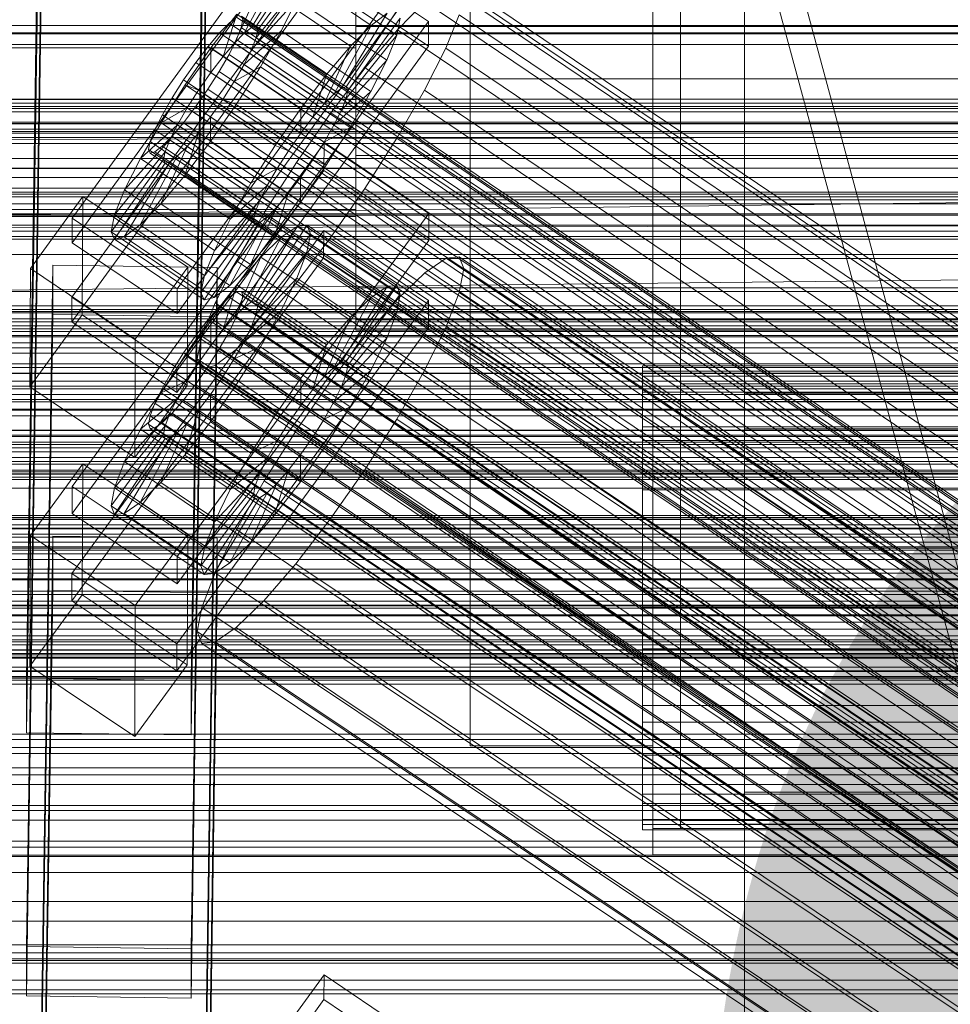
# Model space of a CAD drawing. Header units: millimetres. Extents: x -1970 to 61924, y -58230 to 6847.
# Tile 279 of 656: x -379 to -277, y -33311 to -33204. Entities that reach past the tile are written whole.
import ezdxf

# ---------------------------------------------------------------- set-up
doc = ezdxf.new("R2010")
doc.units = ezdxf.units.MM
for name, color, linetype, lineweight in [('COTAS_O', 1, 'Continuous', 0), ('frontal_briquetadora', 7, 'Continuous', 0), ('frontal_C01', 7, 'Continuous', 0), ('frontal_C02', 7, 'Continuous', 0), ('frontal_C03', 7, 'Continuous', 0), ('frontal_secador', 7, 'Continuous', 0)]:
    doc.layers.add(name, color=color, linetype=linetype, lineweight=lineweight)
doc.dimstyles.new('R19_100', dxfattribs={"dimtxt": 250, "dimasz": 150, "dimexe": 150, "dimexo": 80, "dimgap": 100, "dimtad": 1, "dimtih": 1, "dimtoh": 1, "dimdsep": 46, "dimcen": 0.09, "dimadec": 0, "dimazin": 0, "dimtfac": 1, "dimtdec": 4, "dimtofl": 0, "dimtmove": 0, "dimatfit": 3, "dimfxl": 1, "dimtolj": 1, "dimtzin": 0, "dimarcsym": 0})

# ---------------------------------------------------------------- blocks, each defined once
blk = doc.blocks.new('DIM_R26_48')
at = {"layer": 'COTAS_O'}
for p, q in [((-650, -33700), (50, -33700)), ((50, -33700), (5, -33850)), ((50, -34900), (50, -33700)), ((50, -33700), (95, -33850)), ((50, -34900), (5, -34750)), ((50, -34900), (95, -34750)), ((-650, -34900), (50, -34900))]:
    blk.add_line(p, q, dxfattribs=at)
blk.add_text('1200 O', height=250, rotation=90, dxfattribs=at).set_placement((-50, -34300))

msp = doc.modelspace()

# ---------------------------------------------------------------- linework, layer by layer
at = {"layer": 'frontal_briquetadora'}
for p, q in [((-170, -33670), (-305, -33170)), ((-167, -33670), (-302, -33170))]:
    msp.add_line(p, q, dxfattribs=at)
at = {"layer": 'frontal_C01'}
for p, q in [((-378.512, -33305.149), (-375.644, -33110.039)), ((-357.646, -33110.284), (-360.514, -33305.395)), ((-378.512, -33310.542), (-375.644, -33115.431)), ((-360.514, -33310.787), (-357.646, -33115.677)), ((-373.501, -33225.492), (-345.969, -33187.638)), ((-342.5, -33204.538), (-342.5, -33189.755)), ((-345.981, -33190.334), (-373.513, -33228.189)), ((-334.501, -33195.374), (-362.033, -33233.229)), ((-342.5, -33195.462), (-342.5, -33210.245)), ((-373.539, -33234.12), (-346.008, -33196.266)), ((-353.892, -33204.631), (-348.918, -33196.453)), ((-353.378, -33204.507), (-347.835, -33196.192)), ((-346.008, -33196.266), (-334.539, -33204.002)), ((-353.205, -33204.893), (-347.47, -33197.007)), ((-342.5, -33206.875), (-342.5, -33196.955)), ((-362.045, -33235.925), (-334.513, -33198.071)), ((-354.71, -33205.256), (-350.645, -33197.773)), ((-350.645, -33197.773), (-340.816, -33204.405)), ((-300, -33244.638), (-300, -33197.985)), ((-346.02, -33198.962), (-373.551, -33236.816)), ((-353.384, -33205.763), (-347.847, -33198.843)), ((-347.847, -33198.843), (-338.017, -33205.475)), ((-334.551, -33206.698), (-346.02, -33198.962)), ((-331.181, -33199.711), (-146.872, -33324.046)), ((-355.777, -33206.341), (-352.899, -33200.063)), ((-352.899, -33200.063), (-343.069, -33206.694)), ((-332.629, -33200.061), (-148.32, -33324.396)), ((-330.692, -33200.801), (-146.383, -33325.136)), ((-353.902, -33207.058), (-348.941, -33201.576)), ((-350.678, -33205.018), (-348.941, -33201.576)), ((-348.941, -33201.576), (-339.111, -33208.207)), ((-334.938, -33201.826), (-337.95, -33204.886)), ((-334.938, -33201.826), (-150.629, -33326.161)), ((-338.005, -33202.823), (-343.549, -33211.138)), ((-342.5, -33203.045), (-342.5, -33212.502)), ((-300, -33202.015), (-300, -33248.531)), ((-334.539, -33204.002), (-362.071, -33241.856)), ((-355.525, -33203.165), (-358.345, -33206.868)), ((-357.021, -33207.81), (-355.525, -33203.165)), ((-355.53, -33203.526), (-356.348, -33204.151)), ((-355.53, -33203.526), (-141.731, -33347.754)), ((-355.525, -33203.165), (-345.695, -33209.796)), ((-355.022, -33204.658), (-354.844, -33203.788)), ((-354.844, -33203.788), (-355.017, -33203.402)), ((-355.017, -33203.402), (-141.218, -33347.63)), ((-354.844, -33203.788), (-141.045, -33348.016)), ((-339.088, -33203.084), (-344.062, -33211.262)), ((-337.64, -33203.638), (-343.376, -33211.525)), ((-340.816, -33204.405), (-339.088, -33203.084)), ((-337.64, -33203.638), (-338.017, -33205.475)), ((-334.539, -33204.002), (-334.551, -33206.698)), ((-332.659, -33206.909), (-331.197, -33203.256)), ((-331.197, -33203.256), (-146.887, -33327.591)), ((-356.348, -33204.151), (-357.415, -33205.236)), ((-356.348, -33204.151), (-142.549, -33348.38)), ((-355.541, -33205.952), (-355.022, -33204.658)), ((-355.022, -33204.658), (-141.224, -33348.886)), ((-354.725, -33208.688), (-350.678, -33205.018)), ((-354.71, -33205.256), (-353.892, -33204.631)), ((-353.892, -33204.631), (-353.378, -33204.507)), ((-344.062, -33211.262), (-353.892, -33204.631)), ((-353.205, -33204.893), (-353.384, -33205.763)), ((-343.549, -33211.138), (-353.378, -33204.507)), ((-353.378, -33204.507), (-353.205, -33204.893)), ((-343.376, -33211.525), (-353.205, -33204.893)), ((-352.938, -33208.935), (-350.678, -33205.018)), ((-350.678, -33205.018), (-340.848, -33211.649)), ((-340.816, -33204.405), (-344.88, -33211.888)), ((-343.069, -33206.694), (-340.816, -33204.405)), ((-342.5, -33218.63), (-342.5, -33204.538)), ((342.5, -33204.538), (-342.5, -33204.538)), ((-337.95, -33204.886), (-341.461, -33209.033)), ((-337.95, -33204.886), (-153.641, -33329.221)), ((-357.415, -33205.236), (-358.659, -33206.705)), ((-357.415, -33205.236), (-143.617, -33349.464)), ((-356.363, -33207.583), (-355.541, -33205.952)), ((-355.777, -33206.341), (-354.71, -33205.256)), ((-355.541, -33205.952), (-141.742, -33350.181)), ((-344.88, -33211.888), (-354.71, -33205.256)), ((-353.384, -33205.763), (-353.902, -33207.058)), ((-343.554, -33212.394), (-353.384, -33205.763)), ((-338.017, -33205.475), (-343.554, -33212.394)), ((-338.017, -33205.475), (-339.111, -33208.207)), ((-342.5, -33206.875), (-450.5, -33206.875)), ((-362.083, -33244.553), (-334.551, -33206.698)), ((-358.345, -33206.868), (-361.166, -33210.921)), ((-358.659, -33206.705), (-359.995, -33208.459)), ((-358.659, -33206.705), (-144.861, -33350.933)), ((-358.345, -33206.868), (-358.357, -33209.565)), ((-348.515, -33213.5), (-358.345, -33206.868)), ((-357.021, -33207.81), (-355.777, -33206.341)), ((-345.947, -33212.972), (-355.777, -33206.341)), ((-353.902, -33207.058), (-354.725, -33208.688)), ((-344.073, -33213.689), (-353.902, -33207.058)), ((-343.069, -33206.694), (-345.947, -33212.972)), ((-345.695, -33209.796), (-343.069, -33206.694)), ((-342.5, -33215.749), (-342.5, -33206.875)), ((-334.981, -33211.511), (-332.659, -33206.909)), ((-332.659, -33206.909), (-148.35, -33331.244)), ((-358.357, -33209.565), (-357.021, -33207.81)), ((-357.434, -33209.438), (-356.363, -33207.583)), ((-347.191, -33214.441), (-357.021, -33207.81)), ((-356.363, -33207.583), (-142.565, -33351.811)), ((-339.111, -33208.207), (-344.073, -33213.689)), ((-339.111, -33208.207), (-340.848, -33211.649)), ((-359.995, -33208.459), (-361.332, -33210.379)), ((-146.196, -33352.688), (-359.995, -33208.459)), ((-358.68, -33211.393), (-357.434, -33209.438)), ((-357.434, -33209.438), (-143.635, -33353.667)), ((-354.725, -33208.688), (-355.796, -33210.544)), ((-355.796, -33210.544), (-352.938, -33208.935)), ((-355.569, -33213.061), (-352.938, -33208.935)), ((-344.895, -33215.319), (-354.725, -33208.688)), ((-352.938, -33208.935), (-343.108, -33215.567)), ((-341.461, -33209.033), (-345.231, -33213.984)), ((-341.461, -33209.033), (-157.152, -33333.368)), ((-361.332, -33210.379), (-362.578, -33212.333)), ((-361.332, -33210.379), (-147.533, -33354.607)), ((-359.693, -33211.484), (-358.357, -33209.565)), ((-358.357, -33209.565), (-348.527, -33216.196)), ((-355.796, -33210.544), (-357.042, -33212.498)), ((-345.966, -33217.175), (-355.796, -33210.544)), ((-348.515, -33213.5), (-345.695, -33209.796)), ((-345.695, -33209.796), (-347.191, -33214.441)), ((-342.5, -33210.245), (-342.5, -33223.469)), ((342.5, -33210.245), (-342.5, -33210.245)), ((-361.166, -33210.921), (-363.797, -33215.047)), ((-359.693, -33211.484), (-361.166, -33210.921)), ((-361.166, -33210.921), (-351.336, -33217.552)), ((-360.939, -33213.438), (-359.693, -33211.484)), ((-360.017, -33213.312), (-358.68, -33211.393)), ((-349.863, -33218.115), (-359.693, -33211.484)), ((-358.68, -33211.393), (-144.881, -33355.621)), ((-340.848, -33211.649), (-344.895, -33215.319)), ((-344.062, -33211.262), (-344.88, -33211.888)), ((-343.549, -33211.138), (-344.062, -33211.262)), ((-343.554, -33212.394), (-343.376, -33211.525)), ((-343.376, -33211.525), (-343.549, -33211.138)), ((-340.848, -33211.649), (-343.108, -33215.567)), ((-338.003, -33216.748), (-334.981, -33211.511)), ((-334.981, -33211.511), (-150.672, -33335.846)), ((-342.5, -33212.502), (-450.5, -33212.502)), ((-362.578, -33212.333), (-363.648, -33214.189)), ((-362.578, -33212.333), (-148.779, -33356.562)), ((-357.042, -33212.498), (-358.378, -33214.418)), ((-357.042, -33212.498), (-355.569, -33213.061)), ((-347.212, -33219.129), (-357.042, -33212.498)), ((-344.88, -33211.888), (-345.947, -33212.972)), ((-344.073, -33213.689), (-343.554, -33212.394)), ((-342.5, -33212.502), (-342.5, -33220.055)), ((-360.939, -33213.438), (-363.797, -33215.047)), ((-362.01, -33215.294), (-360.939, -33213.438)), ((-361.352, -33215.067), (-360.017, -33213.312)), ((-351.109, -33220.07), (-360.939, -33213.438)), ((-360.017, -33213.312), (-146.218, -33357.541)), ((-358.39, -33217.114), (-355.569, -33213.061)), ((-355.569, -33213.061), (-345.739, -33219.692)), ((-351.336, -33217.552), (-348.515, -33213.5)), ((-348.527, -33216.196), (-348.515, -33213.5)), ((-345.947, -33212.972), (-347.191, -33214.441)), ((-344.895, -33215.319), (-344.073, -33213.689)), ((-363.648, -33214.189), (-364.471, -33215.819)), ((-363.648, -33214.189), (-149.85, -33358.417)), ((-358.378, -33214.418), (-359.714, -33216.172)), ((-358.378, -33214.418), (-358.39, -33217.114)), ((-348.548, -33221.049), (-358.378, -33214.418)), ((-345.231, -33213.984), (-349.002, -33219.402)), ((-347.191, -33214.441), (-348.527, -33216.196)), ((-160.922, -33338.319), (-345.231, -33213.984)), ((-342.5, -33215.749), (-450.5, -33215.749)), ((-363.797, -33215.047), (-366.057, -33218.964)), ((-362.01, -33215.294), (-366.057, -33218.964)), ((-364.471, -33215.819), (-364.989, -33217.114)), ((-364.471, -33215.819), (-150.672, -33360.048)), ((-363.797, -33215.047), (-353.967, -33221.678)), ((-362.833, -33216.925), (-362.01, -33215.294)), ((-362.596, -33216.536), (-361.352, -33215.067)), ((-352.18, -33221.925), (-362.01, -33215.294)), ((-361.352, -33215.067), (-147.554, -33359.295)), ((-345.966, -33217.175), (-344.895, -33215.319)), ((-343.108, -33215.567), (-345.966, -33217.175)), ((-343.108, -33215.567), (-345.739, -33219.692)), ((-342.5, -33222.225), (-342.5, -33215.749)), ((-362.833, -33216.925), (-367.794, -33222.406)), ((-363.664, -33217.621), (-362.596, -33216.536)), ((-363.351, -33218.219), (-362.833, -33216.925)), ((-353.003, -33223.556), (-362.833, -33216.925)), ((-362.596, -33216.536), (-148.798, -33360.764)), ((-359.714, -33216.172), (-361.21, -33220.817)), ((-359.714, -33216.172), (-360.958, -33217.641)), ((-349.884, -33222.803), (-359.714, -33216.172)), ((-348.527, -33216.196), (-349.863, -33218.115)), ((-341.52, -33222.263), (-338.003, -33216.748)), ((-338.003, -33216.748), (-153.694, -33341.082)), ((-364.989, -33217.114), (-365.168, -33217.984)), ((-365.168, -33217.984), (-364.995, -33218.37)), ((-365.168, -33217.984), (-151.369, -33362.212)), ((-364.989, -33217.114), (-151.191, -33361.342)), ((-364.482, -33218.246), (-363.664, -33217.621)), ((-360.958, -33217.641), (-363.836, -33223.919)), ((-363.664, -33217.621), (-149.865, -33361.849)), ((-360.958, -33217.641), (-362.025, -33218.726)), ((-361.21, -33220.817), (-358.39, -33217.114)), ((-351.128, -33224.273), (-360.958, -33217.641)), ((-358.39, -33217.114), (-348.56, -33223.745)), ((-353.967, -33221.678), (-351.336, -33217.552)), ((-351.336, -33217.552), (-349.863, -33218.115)), ((-349.863, -33218.115), (-351.109, -33220.07)), ((-347.212, -33219.129), (-345.966, -33217.175)), ((-363.53, -33219.089), (-369.265, -33226.975)), ((-363.351, -33218.219), (-368.888, -33225.139)), ((-366.057, -33218.964), (-367.794, -33222.406)), ((-362.025, -33218.726), (-366.09, -33226.209)), ((-366.057, -33218.964), (-356.228, -33225.595)), ((-364.995, -33218.37), (-364.482, -33218.246)), ((-364.995, -33218.37), (-151.196, -33362.598)), ((-364.482, -33218.246), (-150.683, -33362.474)), ((-363.53, -33219.089), (-363.351, -33218.219)), ((-363.357, -33219.475), (-363.53, -33219.089)), ((-353.7, -33225.72), (-363.53, -33219.089)), ((-353.521, -33224.85), (-363.351, -33218.219)), ((-362.025, -33218.726), (-362.843, -33219.351)), ((-352.196, -33225.357), (-362.025, -33218.726)), ((-348.548, -33221.049), (-347.212, -33219.129)), ((-345.739, -33219.692), (-347.212, -33219.129)), ((-342.5, -33229.887), (-342.5, -33218.63)), ((342.5, -33218.63), (-342.5, -33218.63)), ((-342.5, -33220.055), (-450.5, -33220.055)), ((-363.357, -33219.475), (-368.9, -33227.79)), ((-362.843, -33219.351), (-367.817, -33227.529)), ((-362.843, -33219.351), (-363.357, -33219.475)), ((-353.527, -33226.106), (-363.357, -33219.475)), ((-353.014, -33225.982), (-362.843, -33219.351)), ((-353.967, -33221.678), (-351.109, -33220.07)), ((-349.002, -33219.402), (-352.519, -33224.918)), ((-351.109, -33220.07), (-352.18, -33221.925)), ((-349.002, -33219.402), (-164.693, -33343.737)), ((-345.739, -33219.692), (-348.56, -33223.745)), ((-342.5, -33220.055), (-342.5, -33224.556)), ((-363.836, -33223.919), (-361.21, -33220.817)), ((-361.21, -33220.817), (-351.38, -33227.449)), ((-349.884, -33222.803), (-348.548, -33221.049)), ((-348.56, -33223.745), (-348.548, -33221.049)), ((-342.5, -33222.225), (-450.5, -33222.225)), ((-367.794, -33222.406), (-368.888, -33225.139)), ((-367.794, -33222.406), (-357.964, -33229.037)), ((-356.228, -33225.595), (-353.967, -33221.678)), ((-356.228, -33225.595), (-352.18, -33221.925)), ((-352.18, -33221.925), (-353.003, -33223.556)), ((-345.291, -33227.681), (-341.52, -33222.263)), ((-342.5, -33225.318), (-342.5, -33222.225)), ((-341.52, -33222.263), (-157.211, -33346.598)), ((-378.086, -33230.993), (-372.35, -33223.106)), ((-372.408, -33236.048), (-372.35, -33223.106)), ((-372.35, -33223.106), (-360.882, -33230.843)), ((-351.38, -33227.449), (-349.884, -33222.803)), ((-351.128, -33224.273), (-349.884, -33222.803)), ((-342.5, -33223.469), (-342.5, -33233.12)), ((342.5, -33223.469), (-342.5, -33223.469)), ((-342.5, -33224.556), (-450.5, -33224.556)), ((-366.09, -33226.209), (-363.836, -33223.919)), ((-363.836, -33223.919), (-354.006, -33230.551)), ((-357.964, -33229.037), (-353.003, -33223.556)), ((-354.006, -33230.551), (-351.128, -33224.273)), ((-353.003, -33223.556), (-353.521, -33224.85)), ((-352.196, -33225.357), (-351.128, -33224.273)), ((-348.56, -33223.745), (-351.38, -33227.449)), ((-342.5, -33224.556), (-342.5, -33225.318)), ((-342.5, -33225.318), (-450.5, -33225.318)), ((-373.501, -33225.492), (-373.513, -33228.189)), ((-362.033, -33233.229), (-373.501, -33225.492)), ((-368.888, -33225.139), (-369.265, -33226.975)), ((-368.888, -33225.139), (-359.058, -33231.77)), ((-359.058, -33231.77), (-353.521, -33224.85)), ((-357.964, -33229.037), (-356.228, -33225.595)), ((-356.26, -33232.84), (-352.196, -33225.357)), ((-352.519, -33224.918), (-355.541, -33230.154)), ((-353.521, -33224.85), (-353.7, -33225.72)), ((-353.014, -33225.982), (-352.196, -33225.357)), ((-352.519, -33224.918), (-168.21, -33349.252)), ((-367.817, -33227.529), (-366.09, -33226.209)), ((-366.09, -33226.209), (-356.26, -33232.84)), ((-359.436, -33233.606), (-353.7, -33225.72)), ((-359.07, -33234.422), (-353.527, -33226.106)), ((-357.987, -33234.16), (-353.014, -33225.982)), ((-353.7, -33225.72), (-353.527, -33226.106)), ((-353.527, -33226.106), (-353.014, -33225.982)), ((-369.265, -33226.975), (-368.9, -33227.79)), ((-369.265, -33226.975), (-359.436, -33233.606)), ((-368.9, -33227.79), (-367.817, -33227.529)), ((-368.9, -33227.79), (-359.07, -33234.422)), ((-367.817, -33227.529), (-357.987, -33234.16)), ((-351.38, -33227.449), (-354.006, -33230.551)), ((-349.061, -33232.632), (-345.291, -33227.681)), ((-345.291, -33227.681), (-160.982, -33352.016)), ((-373.513, -33228.189), (-362.045, -33235.925)), ((-359.058, -33231.77), (-357.964, -33229.037)), ((-342.5, -33236.593), (-342.5, -33229.887)), ((342.5, -33229.887), (-342.5, -33229.887)), ((-378.512, -33425.737), (-375.644, -33230.626)), ((-378.086, -33230.993), (-378.143, -33243.934)), ((-366.618, -33238.729), (-378.086, -33230.993)), ((-375.644, -33236.019), (-375.644, -33230.626)), ((-375.644, -33230.626), (-357.646, -33230.872)), ((-360.882, -33230.843), (-366.618, -33238.729)), ((-360.882, -33230.843), (-360.939, -33243.784)), ((-357.646, -33230.872), (-360.514, -33425.982)), ((-355.541, -33230.154), (-357.863, -33234.756)), ((-357.646, -33230.872), (-357.646, -33236.264)), ((-354.006, -33230.551), (-356.26, -33232.84)), ((-355.541, -33230.154), (-171.232, -33354.489)), ((-359.436, -33233.606), (-359.058, -33231.77)), ((-356.26, -33232.84), (-357.987, -33234.16)), ((-352.572, -33236.779), (-349.061, -33232.632)), ((-349.061, -33232.632), (-164.752, -33356.967)), ((-342.5, -33233.12), (-342.5, -33237.728)), ((342.5, -33233.12), (-342.5, -33233.12)), ((-373.539, -33234.12), (-373.551, -33236.816)), ((-362.071, -33241.856), (-373.539, -33234.12)), ((-362.045, -33235.925), (-362.033, -33233.229)), ((-359.07, -33234.422), (-359.436, -33233.606)), ((-357.987, -33234.16), (-359.07, -33234.422)), ((-357.863, -33234.756), (-359.326, -33238.409)), ((-357.863, -33234.756), (-173.554, -33359.091)), ((-378.512, -33431.13), (-375.644, -33236.019)), ((-372.408, -33236.048), (-378.143, -33243.934)), ((-357.646, -33236.264), (-375.644, -33236.019)), ((-360.939, -33243.784), (-372.408, -33236.048)), ((-360.514, -33431.375), (-357.646, -33236.264)), ((-373.551, -33236.816), (-362.083, -33244.553)), ((-355.584, -33239.839), (-352.572, -33236.779)), ((-352.572, -33236.779), (-168.263, -33361.114)), ((-342.5, -33237.728), (-342.5, -33236.593)), ((342.5, -33236.593), (-342.5, -33236.593)), ((-359.326, -33238.409), (-359.83, -33240.864)), ((-359.326, -33238.409), (-175.016, -33362.744)), ((342.5, -33237.728), (-342.5, -33237.728)), ((-366.675, -33251.671), (-366.618, -33238.729)), ((-357.893, -33241.604), (-355.584, -33239.839)), ((-355.584, -33239.839), (-171.275, -33364.174)), ((-359.83, -33240.864), (-359.341, -33241.954)), ((-359.83, -33240.864), (-175.521, -33365.199)), ((-359.341, -33241.954), (-357.893, -33241.604)), ((-357.893, -33241.604), (-173.584, -33365.939)), ((-362.083, -33244.553), (-362.071, -33241.856)), ((-359.341, -33241.954), (-175.032, -33366.289)), ((-378.143, -33243.934), (-366.675, -33251.671)), ((-366.675, -33251.671), (-360.939, -33243.784)), ((-300, -33288.249), (-300, -33244.638)), ((300, -33244.638), (-300, -33244.638)), ((-300, -33248.531), (-300, -33291.739)), ((300, -33248.531), (-300, -33248.531)), ((-300, -33325.846), (-300, -33288.249)), ((300, -33288.249), (-300, -33288.249)), ((-300, -33291.739), (-300, -33328.696)), ((300, -33291.739), (-300, -33291.739)), ((-425, -33300.22), (425, -33300.22)), ((-360.514, -33305.395), (-378.512, -33305.149)), ((-378.512, -33305.149), (-378.512, -33310.542)), ((-360.514, -33310.787), (-360.514, -33305.395)), ((-373.501, -33346.08), (-345.969, -33308.226)), ((-345.981, -33310.922), (-345.969, -33308.226)), ((-345.969, -33308.226), (-334.501, -33315.962)), ((-378.512, -33310.542), (-360.514, -33310.787)), ((-345.981, -33310.922), (-373.513, -33348.776)), ((-334.513, -33318.658), (-345.981, -33310.922))]:
    msp.add_line(p, q, dxfattribs=at)
at = {"layer": 'frontal_C02'}
for p, q in [((-378.512, -33275.795), (-375.644, -33082.39)), ((-357.646, -33082.633), (-360.514, -33276.038)), ((-378.512, -33281.756), (-375.644, -33088.351)), ((-360.514, -33282), (-357.646, -33088.595)), ((-310, -33244.514), (-310, -33113.371)), ((-307, -33113.371), (-307, -33244.514)), ((-330, -33274.241), (-330, -33140.605)), ((-310, -33274.241), (-310, -33140.605)), ((-330, -33149.546), (-330, -33283.183)), ((-310, -33283.183), (-310, -33149.546)), ((-310, -33292.241), (-310, -33161.099)), ((-307, -33292.241), (-307, -33161.099)), ((-310, -33163.962), (-310, -33295.105)), ((-450, -33206.517), (450, -33206.517)), ((-373.501, -33254.816), (-345.969, -33217.293)), ((-345.981, -33220.274), (-345.969, -33217.293)), ((-345.969, -33217.293), (-334.501, -33224.963)), ((-345.981, -33220.274), (-373.513, -33257.796)), ((-334.513, -33227.943), (-345.981, -33220.274)), ((-334.501, -33224.963), (-362.033, -33262.485)), ((-334.501, -33224.963), (-334.513, -33227.943)), ((-353.892, -33234.646), (-348.918, -33226.386)), ((-353.378, -33234.59), (-347.835, -33226.268)), ((-348.918, -33226.386), (-350.645, -33227.573)), ((-347.835, -33226.268), (-348.918, -33226.386)), ((-348.918, -33226.386), (-339.088, -33232.959)), ((-347.835, -33226.268), (-338.005, -33232.841)), ((-347.47, -33227.227), (-347.835, -33226.268)), ((-373.539, -33264.354), (-346.008, -33226.831)), ((-354.71, -33235.208), (-350.645, -33227.573)), ((-353.205, -33235.044), (-347.47, -33227.227)), ((-350.645, -33227.573), (-352.899, -33229.749)), ((-350.645, -33227.573), (-340.816, -33234.147)), ((-347.847, -33229.199), (-347.47, -33227.227)), ((-347.47, -33227.227), (-337.64, -33233.801)), ((-346.02, -33229.812), (-346.008, -33226.831)), ((-346.008, -33226.831), (-334.539, -33234.5)), ((-362.045, -33265.466), (-334.513, -33227.943)), ((-346.02, -33229.812), (-373.551, -33267.334)), ((-355.777, -33236.239), (-352.899, -33229.749)), ((-352.899, -33229.749), (-355.525, -33232.766)), ((-353.384, -33235.978), (-347.847, -33229.199)), ((-352.899, -33229.749), (-343.069, -33236.323)), ((-348.941, -33232.049), (-347.847, -33229.199)), ((-347.847, -33229.199), (-338.017, -33235.773)), ((-334.551, -33237.481), (-346.02, -33229.812)), ((-332.629, -33229.864), (-334.938, -33231.451)), ((-331.181, -33229.706), (-332.629, -33229.864)), ((-332.629, -33229.864), (-148.32, -33353.118)), ((-330.692, -33230.989), (-331.181, -33229.706)), ((-331.181, -33229.706), (-146.872, -33352.961)), ((-331.197, -33233.625), (-330.692, -33230.989)), ((-330.692, -33230.989), (-146.383, -33354.244)), ((-353.902, -33237.328), (-348.941, -33232.049)), ((-350.678, -33235.582), (-348.941, -33232.049)), ((-348.941, -33232.049), (-339.111, -33238.622)), ((-334.938, -33231.451), (-337.95, -33234.361)), ((-334.938, -33231.451), (-150.629, -33354.706)), ((-355.525, -33232.766), (-358.345, -33236.417)), ((-357.021, -33237.668), (-355.525, -33232.766)), ((-355.525, -33232.766), (-345.695, -33239.339)), ((-339.088, -33232.959), (-344.062, -33241.219)), ((-338.005, -33232.841), (-343.549, -33241.163)), ((-340.816, -33234.147), (-339.088, -33232.959)), ((-339.088, -33232.959), (-338.005, -33232.841)), ((-338.005, -33232.841), (-337.64, -33233.801)), ((-356.348, -33234.113), (-357.415, -33235.143)), ((-355.53, -33233.55), (-356.348, -33234.113)), ((-356.348, -33234.113), (-142.549, -33377.088)), ((-355.017, -33233.494), (-355.53, -33233.55)), ((-355.53, -33233.55), (-141.731, -33376.525)), ((-355.022, -33234.883), (-354.844, -33233.949)), ((-354.844, -33233.949), (-355.017, -33233.494)), ((-355.017, -33233.494), (-141.218, -33376.47)), ((-354.844, -33233.949), (-141.045, -33376.924)), ((-340.816, -33234.147), (-344.88, -33241.782)), ((-337.64, -33233.801), (-343.376, -33241.618)), ((-343.069, -33236.323), (-340.816, -33234.147)), ((-337.64, -33233.801), (-338.017, -33235.773)), ((-332.659, -33237.434), (-331.197, -33233.625)), ((-331.197, -33233.625), (-146.887, -33356.88)), ((-334.539, -33234.5), (-362.071, -33272.023)), ((-357.415, -33235.143), (-358.659, -33236.572)), ((-357.415, -33235.143), (-143.617, -33378.119)), ((-355.777, -33236.239), (-354.71, -33235.208)), ((-355.541, -33236.233), (-355.022, -33234.883)), ((-355.022, -33234.883), (-141.224, -33377.858)), ((-354.71, -33235.208), (-353.892, -33234.646)), ((-344.88, -33241.782), (-354.71, -33235.208)), ((-353.892, -33234.646), (-353.378, -33234.59)), ((-344.062, -33241.219), (-353.892, -33234.646)), ((-353.205, -33235.044), (-353.384, -33235.978)), ((-343.549, -33241.163), (-353.378, -33234.59)), ((-353.378, -33234.59), (-353.205, -33235.044)), ((-343.376, -33241.618), (-353.205, -33235.044)), ((-337.95, -33234.361), (-341.461, -33238.393)), ((-337.95, -33234.361), (-153.641, -33357.615)), ((-334.539, -33234.5), (-334.551, -33237.481)), ((-358.345, -33236.417), (-361.166, -33240.454)), ((-358.345, -33236.417), (-358.357, -33239.397)), ((-348.515, -33242.99), (-358.345, -33236.417)), ((-357.021, -33237.668), (-355.777, -33236.239)), ((-356.363, -33237.906), (-355.541, -33236.233)), ((-345.947, -33242.813), (-355.777, -33236.239)), ((-355.541, -33236.233), (-141.742, -33379.208)), ((-354.725, -33239.002), (-350.678, -33235.582)), ((-353.384, -33235.978), (-353.902, -33237.328)), ((-343.554, -33242.552), (-353.384, -33235.978)), ((-352.938, -33239.558), (-350.678, -33235.582)), ((-350.678, -33235.582), (-340.848, -33242.155)), ((-343.069, -33236.323), (-345.947, -33242.813)), ((-345.695, -33239.339), (-343.069, -33236.323)), ((-338.017, -33235.773), (-343.554, -33242.552)), ((-338.017, -33235.773), (-339.111, -33238.622)), ((-362.083, -33275.003), (-334.551, -33237.481)), ((-358.659, -33236.572), (-359.995, -33238.302)), ((-358.659, -33236.572), (-144.861, -33379.548)), ((-353.902, -33237.328), (-354.725, -33239.002)), ((-344.073, -33243.902), (-353.902, -33237.328)), ((-334.981, -33242.158), (-332.659, -33237.434)), ((-332.659, -33237.434), (-148.35, -33360.689)), ((-359.995, -33238.302), (-361.332, -33240.214)), ((-146.196, -33381.277), (-359.995, -33238.302)), ((-358.357, -33239.397), (-357.021, -33237.668)), ((-357.434, -33239.79), (-356.363, -33237.906)), ((-347.191, -33244.241), (-357.021, -33237.668)), ((-356.363, -33237.906), (-142.565, -33380.882)), ((-341.461, -33238.393), (-345.231, -33243.274)), ((-341.461, -33238.393), (-157.152, -33361.648)), ((-359.693, -33241.31), (-358.357, -33239.397)), ((-358.357, -33239.397), (-348.527, -33245.971)), ((-354.725, -33239.002), (-355.796, -33240.885)), ((-355.796, -33240.885), (-352.938, -33239.558)), ((-355.569, -33243.706), (-352.938, -33239.558)), ((-344.895, -33245.575), (-354.725, -33239.002)), ((-352.938, -33239.558), (-343.108, -33246.131)), ((-348.515, -33242.99), (-345.695, -33239.339)), ((-345.695, -33239.339), (-347.191, -33244.241)), ((-339.111, -33238.622), (-344.073, -33243.902)), ((-339.111, -33238.622), (-340.848, -33242.155)), ((-361.166, -33240.454), (-363.797, -33244.602)), ((-361.332, -33240.214), (-362.578, -33242.179)), ((-361.332, -33240.214), (-147.533, -33383.189)), ((-359.693, -33241.31), (-361.166, -33240.454)), ((-361.166, -33240.454), (-351.336, -33247.028)), ((-358.68, -33241.754), (-357.434, -33239.79)), ((-357.434, -33239.79), (-143.635, -33382.765)), ((-360.939, -33243.275), (-359.693, -33241.31)), ((-360.017, -33243.667), (-358.68, -33241.754)), ((-349.863, -33247.883), (-359.693, -33241.31)), ((-358.68, -33241.754), (-144.881, -33384.73)), ((-355.796, -33240.885), (-357.042, -33242.85)), ((-345.966, -33247.459), (-355.796, -33240.885)), ((-344.88, -33241.782), (-345.947, -33242.813)), ((-344.062, -33241.219), (-344.88, -33241.782)), ((-343.549, -33241.163), (-344.062, -33241.219)), ((-343.554, -33242.552), (-343.376, -33241.618)), ((-343.376, -33241.618), (-343.549, -33241.163)), ((-311.15, -33242.755), (-311.15, -33241.621)), ((-311.15, -33241.621), (-311.15, -33242.218)), ((-311.15, -33241.621), (311.15, -33241.621)), ((-362.578, -33242.179), (-363.648, -33244.062)), ((-362.578, -33242.179), (-148.779, -33385.154)), ((-357.042, -33242.85), (-358.378, -33244.762)), ((-357.042, -33242.85), (-355.569, -33243.706)), ((-347.212, -33249.424), (-357.042, -33242.85)), ((-345.947, -33242.813), (-347.191, -33244.241)), ((-340.848, -33242.155), (-344.895, -33245.575)), ((-344.073, -33243.902), (-343.554, -33242.552)), ((-340.848, -33242.155), (-343.108, -33246.131)), ((-338.003, -33247.473), (-334.981, -33242.158)), ((-334.981, -33242.158), (-150.672, -33365.412)), ((-311.15, -33242.218), (-311.15, -33244.503)), ((-311.15, -33242.218), (311.15, -33242.218)), ((-311.15, -33245.54), (-311.15, -33242.755)), ((-311.15, -33242.755), (311.15, -33242.755)), ((-360.939, -33243.275), (-363.797, -33244.602)), ((-362.01, -33245.158), (-360.939, -33243.275)), ((-361.352, -33245.396), (-360.017, -33243.667)), ((-351.109, -33249.848), (-360.939, -33243.275)), ((-360.017, -33243.667), (-146.218, -33386.642)), ((-358.39, -33247.743), (-355.569, -33243.706)), ((-355.569, -33243.706), (-345.739, -33250.279)), ((-351.336, -33247.028), (-348.515, -33242.99)), ((-345.231, -33243.274), (-349.002, -33248.671)), ((-348.527, -33245.971), (-348.515, -33242.99)), ((-160.922, -33366.529), (-345.231, -33243.274)), ((-344.895, -33245.575), (-344.073, -33243.902)), ((-307, -33244.514), (-307, -33243.62)), ((-307, -33243.62), (307, -33243.62)), ((-307, -33291.347), (-307, -33243.62)), ((-363.797, -33244.602), (-366.057, -33248.578)), ((-363.648, -33244.062), (-364.471, -33245.736)), ((-363.797, -33244.602), (-353.967, -33251.175)), ((-363.648, -33244.062), (-149.85, -33387.038)), ((-358.378, -33244.762), (-359.714, -33246.492)), ((-358.378, -33244.762), (-358.39, -33247.743)), ((-348.548, -33251.336), (-358.378, -33244.762)), ((-347.191, -33244.241), (-348.527, -33245.971)), ((-311.15, -33244.503), (-311.15, -33248.321)), ((-311.15, -33244.503), (311.15, -33244.503)), ((-307, -33244.514), (-310, -33244.514)), ((-310, -33244.514), (-310, -33292.241)), ((-307, -33292.241), (-307, -33244.514)), ((307, -33244.514), (-307, -33244.514)), ((-362.01, -33245.158), (-366.057, -33248.578)), ((-364.471, -33245.736), (-364.989, -33247.086)), ((-364.471, -33245.736), (-150.672, -33388.711)), ((-362.833, -33246.832), (-362.01, -33245.158)), ((-362.596, -33246.825), (-361.352, -33245.396)), ((-352.18, -33251.731), (-362.01, -33245.158)), ((-361.352, -33245.396), (-147.554, -33388.372)), ((-348.527, -33245.971), (-349.863, -33247.883)), ((-345.966, -33247.459), (-344.895, -33245.575)), ((-311.15, -33249.788), (-311.15, -33245.54)), ((-311.15, -33245.54), (311.15, -33245.54)), ((-362.833, -33246.832), (-367.794, -33252.111)), ((-364.989, -33247.086), (-365.168, -33248.02)), ((-364.989, -33247.086), (-151.191, -33390.061)), ((-363.664, -33247.856), (-362.596, -33246.825)), ((-363.351, -33248.181), (-362.833, -33246.832)), ((-353.003, -33253.405), (-362.833, -33246.832)), ((-362.596, -33246.825), (-148.798, -33389.8)), ((-359.714, -33246.492), (-361.21, -33251.394)), ((-359.714, -33246.492), (-360.958, -33247.921)), ((-349.884, -33253.065), (-359.714, -33246.492)), ((-353.967, -33251.175), (-351.336, -33247.028)), ((-351.336, -33247.028), (-349.863, -33247.883)), ((-343.108, -33246.131), (-345.966, -33247.459)), ((-343.108, -33246.131), (-345.739, -33250.279)), ((-363.351, -33248.181), (-368.888, -33254.961)), ((-365.168, -33248.02), (-364.995, -33248.474)), ((-365.168, -33248.02), (-151.369, -33390.995)), ((-364.482, -33248.418), (-363.664, -33247.856)), ((-360.958, -33247.921), (-363.836, -33254.41)), ((-363.664, -33247.856), (-149.865, -33390.831)), ((-363.53, -33249.115), (-363.351, -33248.181)), ((-353.521, -33254.755), (-363.351, -33248.181)), ((-360.958, -33247.921), (-362.025, -33248.951)), ((-361.21, -33251.394), (-358.39, -33247.743)), ((-351.128, -33254.494), (-360.958, -33247.921)), ((-358.39, -33247.743), (-348.56, -33254.316)), ((-349.863, -33247.883), (-351.109, -33249.848)), ((-347.212, -33249.424), (-345.966, -33247.459)), ((-341.52, -33253.018), (-338.003, -33247.473)), ((-338.003, -33247.473), (-153.694, -33370.728)), ((-363.53, -33249.115), (-369.265, -33256.933)), ((-366.057, -33248.578), (-367.794, -33252.111)), ((-362.025, -33248.951), (-366.09, -33256.587)), ((-366.057, -33248.578), (-356.228, -33255.152)), ((-364.995, -33248.474), (-364.482, -33248.418)), ((-364.995, -33248.474), (-151.196, -33391.45)), ((-364.482, -33248.418), (-150.683, -33391.394)), ((-363.357, -33249.57), (-363.53, -33249.115)), ((-353.7, -33255.689), (-363.53, -33249.115)), ((-362.025, -33248.951), (-362.843, -33249.514)), ((-352.196, -33255.525), (-362.025, -33248.951)), ((-349.002, -33248.671), (-352.519, -33254.216)), ((-349.002, -33248.671), (-164.693, -33371.926)), ((-311.15, -33248.321), (-311.15, -33253.412)), ((-311.15, -33248.321), (311.15, -33248.321)), ((-363.357, -33249.57), (-368.9, -33257.892)), ((-362.843, -33249.514), (-367.817, -33257.774)), ((-362.843, -33249.514), (-363.357, -33249.57)), ((-353.527, -33256.143), (-363.357, -33249.57)), ((-353.014, -33256.088), (-362.843, -33249.514)), ((-353.967, -33251.175), (-351.109, -33249.848)), ((-351.109, -33249.848), (-352.18, -33251.731)), ((-345.739, -33250.279), (-348.56, -33254.316)), ((-348.548, -33251.336), (-347.212, -33249.424)), ((-345.739, -33250.279), (-347.212, -33249.424)), ((-311.15, -33255.209), (-311.15, -33249.788)), ((-311.15, -33249.788), (311.15, -33249.788)), ((-363.836, -33254.41), (-361.21, -33251.394)), ((-361.21, -33251.394), (-351.38, -33257.968)), ((-356.228, -33255.152), (-353.967, -33251.175)), ((-349.884, -33253.065), (-348.548, -33251.336)), ((-348.56, -33254.316), (-348.548, -33251.336)), ((-378.086, -33260.176), (-372.35, -33252.358)), ((-372.408, -33266.665), (-372.35, -33252.358)), ((-372.35, -33252.358), (-360.882, -33260.028)), ((-367.794, -33252.111), (-368.888, -33254.961)), ((-367.794, -33252.111), (-357.964, -33258.685)), ((-356.228, -33255.152), (-352.18, -33251.731)), ((-352.18, -33251.731), (-353.003, -33253.405)), ((-357.964, -33258.685), (-353.003, -33253.405)), ((-353.003, -33253.405), (-353.521, -33254.755)), ((-351.38, -33257.968), (-349.884, -33253.065)), ((-351.128, -33254.494), (-349.884, -33253.065)), ((-345.291, -33258.415), (-341.52, -33253.018)), ((-341.52, -33253.018), (-157.211, -33376.273)), ((-311.15, -33253.412), (-311.15, -33259.43)), ((-311.15, -33253.412), (311.15, -33253.412)), ((-366.09, -33256.587), (-363.836, -33254.41)), ((-363.836, -33254.41), (-354.006, -33260.984)), ((-352.519, -33254.216), (-355.541, -33259.532)), ((-354.006, -33260.984), (-351.128, -33254.494)), ((-352.519, -33254.216), (-168.21, -33377.471)), ((-352.196, -33255.525), (-351.128, -33254.494)), ((-348.56, -33254.316), (-351.38, -33257.968)), ((-373.501, -33254.816), (-373.513, -33257.796)), ((-362.033, -33262.485), (-373.501, -33254.816)), ((-368.888, -33254.961), (-369.265, -33256.933)), ((-368.888, -33254.961), (-359.058, -33261.534)), ((-359.436, -33263.506), (-353.7, -33255.689)), ((-359.058, -33261.534), (-353.521, -33254.755)), ((-357.964, -33258.685), (-356.228, -33255.152)), ((-356.26, -33263.16), (-352.196, -33255.525)), ((-353.521, -33254.755), (-353.7, -33255.689)), ((-353.7, -33255.689), (-353.527, -33256.143)), ((-353.014, -33256.088), (-352.196, -33255.525)), ((-311.15, -33261.434), (-311.15, -33255.209)), ((-311.15, -33255.209), (311.15, -33255.209)), ((-367.817, -33257.774), (-366.09, -33256.587)), ((-366.09, -33256.587), (-356.26, -33263.16)), ((-359.07, -33264.466), (-353.527, -33256.143)), ((-357.987, -33264.348), (-353.014, -33256.088)), ((-353.527, -33256.143), (-353.014, -33256.088)), ((-373.513, -33257.796), (-362.045, -33265.466)), ((-369.265, -33256.933), (-368.9, -33257.892)), ((-369.265, -33256.933), (-359.436, -33263.506)), ((-368.9, -33257.892), (-367.817, -33257.774)), ((-368.9, -33257.892), (-359.07, -33264.466)), ((-367.817, -33257.774), (-357.987, -33264.348)), ((-351.38, -33257.968), (-354.006, -33260.984)), ((-440, -33258.008), (440, -33258.008)), ((-440, -33258.219), (440, -33258.219)), ((-440, -33258.409), (440, -33258.409)), ((-440, -33259.029), (440, -33259.029)), ((-359.058, -33261.534), (-357.964, -33258.685)), ((-349.061, -33263.296), (-345.291, -33258.415)), ((-345.291, -33258.415), (-160.982, -33381.67)), ((-440, -33259.396), (440, -33259.396)), ((-360.882, -33260.028), (-366.618, -33267.845)), ((-360.882, -33260.028), (-360.939, -33274.334)), ((-355.541, -33259.532), (-357.863, -33264.255)), ((-355.541, -33259.532), (-171.232, -33382.786)), ((-311.15, -33259.43), (-311.15, -33265.963)), ((311.15, -33259.43), (-311.15, -33259.43)), ((-440, -33260.382), (440, -33260.382)), ((-440, -33260.901), (440, -33260.901)), ((-378.512, -33453.649), (-375.644, -33260.244)), ((-378.086, -33260.176), (-378.143, -33274.482)), ((-366.618, -33267.845), (-378.086, -33260.176)), ((-375.644, -33266.205), (-375.644, -33260.244)), ((-375.644, -33260.244), (-357.646, -33260.487)), ((-357.646, -33260.487), (-360.514, -33453.892)), ((-357.646, -33260.487), (-357.646, -33266.448)), ((-354.006, -33260.984), (-356.26, -33263.16)), ((-440, -33262.186), (440, -33262.186)), ((-359.436, -33263.506), (-359.058, -33261.534)), ((-311.15, -33268.038), (-311.15, -33261.434)), ((-311.15, -33261.434), (311.15, -33261.434)), ((-440, -33262.822), (440, -33262.822)), ((-362.045, -33265.466), (-362.033, -33262.485)), ((-356.26, -33263.16), (-357.987, -33264.348)), ((-352.572, -33267.329), (-349.061, -33263.296)), ((-349.061, -33263.296), (-164.752, -33386.551)), ((440, -33264.318), (-440, -33264.318)), ((-373.539, -33264.354), (-373.551, -33267.334)), ((-362.071, -33272.023), (-373.539, -33264.354)), ((-359.07, -33264.466), (-359.436, -33263.506)), ((-357.863, -33264.255), (-359.326, -33268.064)), ((-357.987, -33264.348), (-359.07, -33264.466)), ((-357.863, -33264.255), (-173.554, -33387.509)), ((-440, -33265.028), (440, -33265.028)), ((-378.512, -33459.61), (-375.644, -33266.205)), ((-357.646, -33266.448), (-375.644, -33266.205)), ((-360.514, -33459.853), (-357.646, -33266.448)), ((-311.15, -33265.963), (-311.15, -33272.567)), ((-311.15, -33265.963), (311.15, -33265.963)), ((-440, -33266.633), (440, -33266.633)), ((-440, -33267.368), (440, -33267.368)), ((-372.408, -33266.665), (-378.143, -33274.482)), ((-373.551, -33267.334), (-362.083, -33275.003)), ((-360.939, -33274.334), (-372.408, -33266.665)), ((-355.584, -33270.238), (-352.572, -33267.329)), ((-352.572, -33267.329), (-168.263, -33390.583)), ((-366.675, -33282.151), (-366.618, -33267.845)), ((-359.326, -33268.064), (-359.83, -33270.7)), ((-359.326, -33268.064), (-175.016, -33391.319)), ((-311.15, -33274.571), (-311.15, -33268.038)), ((-311.15, -33268.038), (311.15, -33268.038)), ((-440, -33268.973), (440, -33268.973)), ((-440, -33269.683), (440, -33269.683)), ((-425, -33270.442), (425, -33270.442)), ((-359.83, -33270.7), (-359.341, -33271.983)), ((-359.83, -33270.7), (-175.521, -33393.955)), ((-357.893, -33271.825), (-355.584, -33270.238)), ((-355.584, -33270.238), (-171.275, -33393.492)), ((-440, -33271.178), (440, -33271.178)), ((-440, -33271.815), (440, -33271.815)), ((-359.341, -33271.983), (-357.893, -33271.825)), ((-357.893, -33271.825), (-173.584, -33395.08)), ((-362.083, -33275.003), (-362.071, -33272.023)), ((-359.341, -33271.983), (-175.032, -33395.238)), ((-311.15, -33272.567), (-311.15, -33278.791)), ((-311.15, -33272.567), (311.15, -33272.567)), ((-440, -33273.099), (440, -33273.099)), ((-440, -33273.619), (440, -33273.619)), ((-440, -33274.604), (440, -33274.604)), ((-440, -33274.972), (440, -33274.972)), ((-378.143, -33274.482), (-366.675, -33282.151)), ((-366.675, -33282.151), (-360.939, -33274.334)), ((-310, -33274.241), (-330, -33274.241)), ((-330, -33274.241), (-330, -33283.183)), ((-311.15, -33280.588), (-311.15, -33274.571)), ((-311.15, -33274.571), (311.15, -33274.571)), ((-310, -33283.183), (-310, -33274.241)), ((-440, -33275.591), (440, -33275.591)), ((-440, -33275.781), (440, -33275.781)), ((-440, -33275.993), (440, -33275.993)), ((-360.514, -33276.038), (-378.512, -33275.795)), ((-378.512, -33275.795), (-378.512, -33281.756)), ((-360.514, -33282), (-360.514, -33276.038)), ((-311.15, -33278.791), (-311.15, -33284.212)), ((-311.15, -33278.791), (311.15, -33278.791)), ((-311.15, -33285.679), (-311.15, -33280.588)), ((-311.15, -33280.588), (311.15, -33280.588)), ((425, -33281.896), (-425, -33281.896)), ((-378.512, -33281.756), (-360.514, -33282)), ((-330, -33283.183), (-310, -33283.183)), ((-311.15, -33284.212), (-311.15, -33288.46)), ((-311.15, -33284.212), (311.15, -33284.212)), ((425, -33285.583), (-425, -33285.583)), ((-311.15, -33289.498), (-311.15, -33285.679)), ((-311.15, -33285.679), (311.15, -33285.679)), ((-311.15, -33288.46), (-311.15, -33291.246)), ((-311.15, -33288.46), (311.15, -33288.46)), ((-311.15, -33291.783), (-311.15, -33289.498)), ((-311.15, -33289.498), (311.15, -33289.498)), ((-311.15, -33291.246), (-311.15, -33292.379)), ((-311.15, -33291.246), (311.15, -33291.246)), ((-311.15, -33292.379), (-311.15, -33291.783)), ((-311.15, -33291.783), (311.15, -33291.783)), ((-311.15, -33292.379), (311.15, -33292.379)), ((310, -33292.241), (-310, -33292.241)), ((-310, -33292.241), (-310, -33295.105)), ((-310, -33292.241), (-307, -33292.241)), ((307, -33291.347), (-307, -33291.347)), ((-307, -33291.347), (-307, -33292.241)), ((-307, -33292.241), (307, -33292.241)), ((-310, -33295.105), (310, -33295.105)), ((-425, -33297.037), (425, -33297.037))]:
    msp.add_line(p, q, dxfattribs=at)
at = {"layer": 'frontal_C03'}
for p, q in [((1250, -33204.439), (-1250, -33204.439)), ((1250, -33205.32), (-1250, -33205.32)), ((-1250, -33212.477), (1250, -33212.477)), ((-1250, -33213.275), (1250, -33213.275)), ((-1250, -33213.859), (1250, -33213.859)), ((1250, -33215.126), (-1250, -33215.126)), ((1250, -33216.008), (-1250, -33216.008)), ((-1250, -33216.197), (1250, -33216.197)), ((1250, -33216.661), (-1250, -33216.661)), ((-1250, -33217.326), (1250, -33217.326)), ((1250, -33218.969), (-1250, -33218.969)), ((-1250, -33220.026), (1250, -33220.026)), ((-1250, -33221.046), (1250, -33221.046)), ((-1250, -33222.642), (1250, -33222.642)), ((1250, -33222.878), (-1250, -33222.878)), ((1250, -33223.935), (-1250, -33223.935)), ((1250, -33226.243), (-1250, -33226.243)), ((1250, -33226.896), (-1250, -33226.896)), ((-1250, -33227.489), (1250, -33227.489)), ((1250, -33227.778), (-1250, -33227.778)), ((-1250, -33229.445), (1250, -33229.445)), ((-1250, -33235.09), (1250, -33235.09)), ((-1268, -33235.463), (1268, -33235.463)), ((-1268, -33235.687), (1268, -33235.687)), ((-1268, -33235.852), (1268, -33235.852)), ((-1268, -33236.509), (1268, -33236.509)), ((-1268, -33236.827), (1268, -33236.827)), ((1250, -33237.271), (-1250, -33237.271)), ((-1268, -33237.873), (1268, -33237.873)), ((-1268, -33238.322), (1268, -33238.322)), ((1250, -33237.584), (-1250, -33237.584)), ((1250, -33238.465), (-1250, -33238.465)), ((1250, -33239.119), (-1250, -33239.119)), ((-1268, -33239.685), (1268, -33239.685)), ((-1268, -33240.235), (1268, -33240.235)), ((1250, -33241.426), (-1250, -33241.426)), ((-1268, -33241.823), (1268, -33241.823)), ((1268, -33242.436), (-1268, -33242.436)), ((-1250, -33242.484), (1250, -33242.484)), ((-1250, -33243.328), (1250, -33243.328)), ((-1268, -33244.14), (1268, -33244.14)), ((-1268, -33244.775), (1268, -33244.775)), ((1250, -33245.336), (-1250, -33245.336)), ((-1250, -33245.586), (1250, -33245.586)), ((-1268, -33246.478), (1268, -33246.478)), ((-1268, -33247.092), (1268, -33247.092)), ((1250, -33246.393), (-1250, -33246.393)), ((-1268, -33248.679), (1268, -33248.679)), ((-1268, -33249.23), (1268, -33249.23)), ((1250, -33248.7), (-1250, -33248.7)), ((1250, -33249.354), (-1250, -33249.354)), ((1250, -33250.235), (-1250, -33250.235)), ((-1268, -33250.593), (1268, -33250.593)), ((-1268, -33251.042), (1268, -33251.042)), ((-1268, -33252.088), (1268, -33252.088)), ((-1268, -33252.405), (1268, -33252.405)), ((-1250, -33251.644), (1250, -33251.644)), ((1530, -33253.434), (-1530, -33253.434)), ((-1268, -33253.063), (1268, -33253.063)), ((-1268, -33253.227), (1268, -33253.227)), ((-1268, -33253.452), (1268, -33253.452)), ((-1250, -33253.825), (1250, -33253.825)), ((1530, -33258.434), (-1530, -33258.434)), ((-1250, -33259.47), (1250, -33259.47)), ((1250, -33260.042), (-1250, -33260.042)), ((1250, -33260.923), (-1250, -33260.923)), ((-1250, -33261.425), (1250, -33261.425)), ((1250, -33261.576), (-1250, -33261.576)), ((1250, -33263.884), (-1250, -33263.884)), ((-1250, -33264.941), (1250, -33264.941)), ((-1250, -33266.272), (1250, -33266.272)), ((1250, -33267.793), (-1250, -33267.793)), ((-1250, -33267.869), (1250, -33267.869)), ((1250, -33268.851), (-1250, -33268.851)), ((1250, -33271.158), (-1250, -33271.158)), ((-1250, -33271.588), (1250, -33271.588)), ((1250, -33271.812), (-1250, -33271.812)), ((1250, -33272.693), (-1250, -33272.693)), ((-1250, -33272.717), (1250, -33272.717)), ((-1250, -33275.055), (1250, -33275.055)), ((-1250, -33275.64), (1250, -33275.64)), ((-1250, -33276.437), (1250, -33276.437)), ((1250, -33282.499), (-1250, -33282.499)), ((1250, -33283.381), (-1250, -33283.381)), ((1250, -33284.034), (-1250, -33284.034)), ((1250, -33286.342), (-1250, -33286.342)), ((-1250, -33287.399), (1250, -33287.399)), ((1250, -33290.251), (-1250, -33290.251)), ((1250, -33291.308), (-1250, -33291.308)), ((1250, -33293.616), (-1250, -33293.616)), ((1250, -33294.269), (-1250, -33294.269)), ((-1500, -33295.272), (1500, -33295.272)), ((1250, -33295.151), (-1250, -33295.151)), ((1250, -33304.957), (-1250, -33304.957)), ((1250, -33305.838), (-1250, -33305.838)), ((1500, -33306.68), (-1500, -33306.68)), ((1500, -33306.965), (-1500, -33306.965)), ((1250, -33306.492), (-1250, -33306.492)), ((1250, -33308.799), (-1250, -33308.799)), ((-1250, -33309.856), (1250, -33309.856))]:
    msp.add_line(p, q, dxfattribs=at)
at = {"layer": 'frontal_secador'}
for p, q in [((1360, -33205.216), (-1360, -33205.216)), ((1360, -33213.5), (-1360, -33213.5)), ((1250, -33212.924), (-1250, -33212.924)), ((413, -33215), (-433.02, -33225.78)), ((413, -33215), (-424.22, -33216.98)), ((413, -33215), (-417.18, -33215.22)), ((-413, -33215), (413, -33215)), ((1360, -33223.147), (-1360, -33223.147)), ((407, -33225), (-423.38, -33233.82)), ((407, -33225), (-416.18, -33226.62)), ((407, -33225), (-410.42, -33225.18)), ((-407, -33225), (407, -33225)), ((-1360, -33233.5), (1360, -33233.5)), ((-1250, -33233.5), (1250, -33233.5)), ((1360, -33243.853), (-1360, -33243.853)), ((-1400, -33250), (1400, -33250)), ((-1250, -33250), (1250, -33250)), ((1360, -33253.5), (-1360, -33253.5)), ((1250, -33254.076), (-1250, -33254.076)), ((-1250, -33255), (1250, -33255)), ((1360, -33261.784), (-1360, -33261.784)), ((1360, -33268.141), (-1360, -33268.141)), ((1360, -33272.137), (-1360, -33272.137)), ((1360, -33273.5), (-1360, -33273.5)), ((1250, -33273.25), (-1250, -33273.25)), ((1250, -33289.715), (-1250, -33289.715)), ((1250, -33302.349), (-1250, -33302.349)), ((1250, -33310.291), (-1250, -33310.291))]:
    msp.add_line(p, q, dxfattribs=at)

# ---------------------------------------------------------------- dimensions: what is measured, and where the dimension line sits
at = {"layer": 'COTAS_O'}
dim = msp.add_aligned_dim(p1=(-650, -34900), p2=(-650, -33700), distance=-700, text='<> O', dimstyle='R19_100', dxfattribs=at)
dim.commit()
dim.dimension.update_dxf_attribs({"geometry": 'DIM_R26_48', "text_midpoint": (50, -34300)})

doc.saveas('drawing.dxf')
